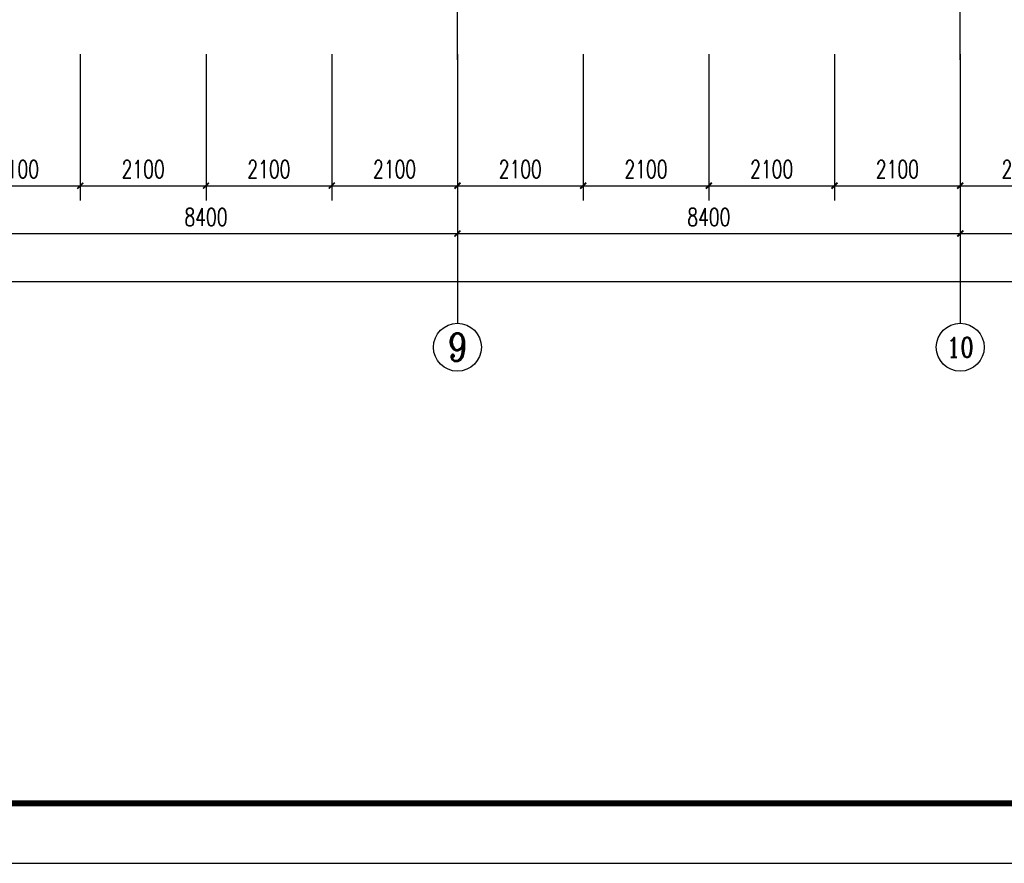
# Model space of a CAD drawing. Extents: x 797781 to 1255204, y 21234 to 1024248.
# Tile 333 of 656: x 922796 to 939244, y 350600 to 364698. Entities that reach past the tile are written whole.
import ezdxf
from ezdxf.enums import TextEntityAlignment as Align

# ---------------------------------------------------------------- set-up
doc = ezdxf.new("R2010")
doc.units = 0
doc.header["$LTSCALE"] = 1000
doc.header["$MEASUREMENT"] = 0
doc.linetypes.add('230303生产综合楼-平面图_t8$0$DOTE', pattern=[2.42, 2, -0.2, 0.02, -0.2])
for name, color, linetype in [('230303生产综合楼-平面图_t8$0$AXIS', 3, 'Continuous'), ('230303生产综合楼-平面图_t8$0$AXIS_TEXT', 7, 'Continuous'), ('230303生产综合楼-平面图_t8$0$DOTE', 1, '230303生产综合楼-平面图_t8$0$DOTE'), ('230303生产综合楼-平面图_t8$0$PUB_TITLE', 4, 'Continuous'), ('AXIS_TEXT', 7, 'Continuous'), ('PUB_TEXT', 7, 'Continuous')]:
    doc.layers.add(name, color=color, linetype=linetype)
doc.styles.add('230303生产综合楼-平面图_t8$0$_TCH_AXIS', font='COMPLEX', dxfattribs={"bigfont": 'GBCBIG'})
doc.styles.add('230303生产综合楼-平面图_T8$0$_TCH_DIM_T3', font='SIMPLEX', dxfattribs={"width": 0.705882, "bigfont": 'GBCBIG'})
doc.styles.add('COMPLEX', font='COMPLEX')
doc.styles.get("Standard").update_dxf_attribs({"font": 'gbenor.shx', "bigfont": 'gbcbig.shx'})
doc.dimstyles.new('230303生产综合楼-平面图_T8$0$_TCH_ARCH&&100', dxfattribs={"dimtxt": 297.5, "dimasz": 100, "dimexe": 250, "dimexo": 300, "dimgap": 126.25, "dimtad": 1, "dimdec": 0, "dimzin": 0, "dimdsep": 46, "dimtxsty": '230303生产综合楼-平面图_T8$0$_TCH_DIM_T3', "dimblk": '230303生产综合楼-平面图_t8$0$_ArchTick', "dimcen": 0.09, "dimclrt": 7, "dimazin": 2, "dimtfac": 1, "dimtdec": 0, "dimtix": 1, "dimtmove": 2, "dimatfit": 3, "dimfxl": 1, "dimtolj": 1, "dimtzin": 0, "dimarcsym": 0})

# ---------------------------------------------------------------- blocks, each defined once
blk = doc.blocks.new('22222')
at = {"layer": 'PUB_TEXT'}
blk.add_text('厚轻钢龙骨石膏板隔墙节点', height=71.489, dxfattribs=at).set_placement((1026186.2, 354677.2))
blk = doc.blocks.new('230303生产综合楼-平面图_t8$0$_ArchTick')
at = {"color": 0, "linetype": 'ByBlock', "const_width": 0.3}
blk.add_lwpolyline([(-0.5, -0.5), (0.5, 0.5)], dxfattribs=at)
blk = doc.blocks.new('*D2062')
at = {"layer": '230303生产综合楼-平面图_t8$0$AXIS', "color": 0, "lineweight": -2, "transparency": 16777216}
for p, q in [((921708, 364124), (921708, 361674)), ((923808, 364124), (923808, 361674)), ((921708, 361924), (923808, 361924))]:
    blk.add_line(p, q, dxfattribs=at)
at = {"layer": 'Defpoints', "color": 0, "transparency": 16777216}
for p in [(921708, 364424), (923808, 364424), (923808, 361924)]:
    blk.add_point(p, dxfattribs=at)
at = {"layer": '230303生产综合楼-平面图_t8$0$AXIS', "color": 0, "lineweight": -2, "transparency": 16777216, "xscale": 100, "yscale": 100, "zscale": 100, "rotation": 180}
blk.add_blockref('230303生产综合楼-平面图_t8$0$_ArchTick', (921708, 361924), dxfattribs=at)
at = {"layer": '230303生产综合楼-平面图_t8$0$AXIS', "color": 0, "lineweight": -2, "transparency": 16777216, "xscale": 100, "yscale": 100, "zscale": 100}
blk.add_blockref('230303生产综合楼-平面图_t8$0$_ArchTick', (923808, 361924), dxfattribs=at)
at = {"layer": '230303生产综合楼-平面图_t8$0$AXIS', "color": 7, "transparency": 16777216, "insert": (922758, 362199), "char_height": 297.5, "attachment_point": 5, "style": '230303生产综合楼-平面图_T8$0$_TCH_DIM_T3'}
blk.add_mtext('\\A1;2100', dxfattribs=at)
blk = doc.blocks.new('*D2063')
at = {"layer": '230303生产综合楼-平面图_t8$0$AXIS', "color": 0, "lineweight": -2, "transparency": 16777216}
for p, q in [((923808, 364124), (923808, 361674)), ((925908, 364124), (925908, 361674)), ((923808, 361924), (925908, 361924))]:
    blk.add_line(p, q, dxfattribs=at)
at = {"layer": 'Defpoints', "color": 0, "transparency": 16777216}
for p in [(923808, 364424), (925908, 364424), (925908, 361924)]:
    blk.add_point(p, dxfattribs=at)
at = {"layer": '230303生产综合楼-平面图_t8$0$AXIS', "color": 0, "lineweight": -2, "transparency": 16777216, "xscale": 100, "yscale": 100, "zscale": 100, "rotation": 180}
blk.add_blockref('230303生产综合楼-平面图_t8$0$_ArchTick', (923808, 361924), dxfattribs=at)
at = {"layer": '230303生产综合楼-平面图_t8$0$AXIS', "color": 0, "lineweight": -2, "transparency": 16777216, "xscale": 100, "yscale": 100, "zscale": 100}
blk.add_blockref('230303生产综合楼-平面图_t8$0$_ArchTick', (925908, 361924), dxfattribs=at)
at = {"layer": '230303生产综合楼-平面图_t8$0$AXIS', "color": 7, "transparency": 16777216, "insert": (924858, 362199), "char_height": 297.5, "attachment_point": 5, "style": '230303生产综合楼-平面图_T8$0$_TCH_DIM_T3'}
blk.add_mtext('\\A1;2100', dxfattribs=at)
blk = doc.blocks.new('*D2064')
at = {"layer": '230303生产综合楼-平面图_t8$0$AXIS', "color": 0, "lineweight": -2, "transparency": 16777216}
for p, q in [((925908, 364124), (925908, 361674)), ((928008, 364124), (928008, 361674)), ((925908, 361924), (928008, 361924))]:
    blk.add_line(p, q, dxfattribs=at)
at = {"layer": 'Defpoints', "color": 0, "transparency": 16777216}
for p in [(925908, 364424), (928008, 364424), (928008, 361924)]:
    blk.add_point(p, dxfattribs=at)
at = {"layer": '230303生产综合楼-平面图_t8$0$AXIS', "color": 0, "lineweight": -2, "transparency": 16777216, "xscale": 100, "yscale": 100, "zscale": 100, "rotation": 180}
blk.add_blockref('230303生产综合楼-平面图_t8$0$_ArchTick', (925908, 361924), dxfattribs=at)
at = {"layer": '230303生产综合楼-平面图_t8$0$AXIS', "color": 0, "lineweight": -2, "transparency": 16777216, "xscale": 100, "yscale": 100, "zscale": 100}
blk.add_blockref('230303生产综合楼-平面图_t8$0$_ArchTick', (928008, 361924), dxfattribs=at)
at = {"layer": '230303生产综合楼-平面图_t8$0$AXIS', "color": 7, "transparency": 16777216, "insert": (926958, 362199), "char_height": 297.5, "attachment_point": 5, "style": '230303生产综合楼-平面图_T8$0$_TCH_DIM_T3'}
blk.add_mtext('\\A1;2100', dxfattribs=at)
blk = doc.blocks.new('*D2065')
at = {"layer": '230303生产综合楼-平面图_t8$0$AXIS', "color": 0, "lineweight": -2, "transparency": 16777216}
for p, q in [((928008, 364124), (928008, 361674)), ((930108, 364124), (930108, 361674)), ((928008, 361924), (930108, 361924))]:
    blk.add_line(p, q, dxfattribs=at)
at = {"layer": 'Defpoints', "color": 0, "transparency": 16777216}
for p in [(928008, 364424), (930108, 364424), (930108, 361924)]:
    blk.add_point(p, dxfattribs=at)
at = {"layer": '230303生产综合楼-平面图_t8$0$AXIS', "color": 0, "lineweight": -2, "transparency": 16777216, "xscale": 100, "yscale": 100, "zscale": 100, "rotation": 180}
blk.add_blockref('230303生产综合楼-平面图_t8$0$_ArchTick', (928008, 361924), dxfattribs=at)
at = {"layer": '230303生产综合楼-平面图_t8$0$AXIS', "color": 0, "lineweight": -2, "transparency": 16777216, "xscale": 100, "yscale": 100, "zscale": 100}
blk.add_blockref('230303生产综合楼-平面图_t8$0$_ArchTick', (930108, 361924), dxfattribs=at)
at = {"layer": '230303生产综合楼-平面图_t8$0$AXIS', "color": 7, "transparency": 16777216, "insert": (929058, 362199), "char_height": 297.5, "attachment_point": 5, "style": '230303生产综合楼-平面图_T8$0$_TCH_DIM_T3'}
blk.add_mtext('\\A1;2100', dxfattribs=at)
blk = doc.blocks.new('*D2066')
at = {"layer": '230303生产综合楼-平面图_t8$0$AXIS', "color": 0, "lineweight": -2, "transparency": 16777216}
for p, q in [((930108, 364124), (930108, 361674)), ((932208, 364124), (932208, 361674)), ((930108, 361924), (932208, 361924))]:
    blk.add_line(p, q, dxfattribs=at)
at = {"layer": 'Defpoints', "color": 0, "transparency": 16777216}
for p in [(930108, 364424), (932208, 364424), (932208, 361924)]:
    blk.add_point(p, dxfattribs=at)
at = {"layer": '230303生产综合楼-平面图_t8$0$AXIS', "color": 0, "lineweight": -2, "transparency": 16777216, "xscale": 100, "yscale": 100, "zscale": 100, "rotation": 180}
blk.add_blockref('230303生产综合楼-平面图_t8$0$_ArchTick', (930108, 361924), dxfattribs=at)
at = {"layer": '230303生产综合楼-平面图_t8$0$AXIS', "color": 0, "lineweight": -2, "transparency": 16777216, "xscale": 100, "yscale": 100, "zscale": 100}
blk.add_blockref('230303生产综合楼-平面图_t8$0$_ArchTick', (932208, 361924), dxfattribs=at)
at = {"layer": '230303生产综合楼-平面图_t8$0$AXIS', "color": 7, "transparency": 16777216, "insert": (931158, 362199), "char_height": 297.5, "attachment_point": 5, "style": '230303生产综合楼-平面图_T8$0$_TCH_DIM_T3'}
blk.add_mtext('\\A1;2100', dxfattribs=at)
blk = doc.blocks.new('*D2067')
at = {"layer": '230303生产综合楼-平面图_t8$0$AXIS', "color": 0, "lineweight": -2, "transparency": 16777216}
for p, q in [((932208, 364124), (932208, 361674)), ((934308, 364124), (934308, 361674)), ((932208, 361924), (934308, 361924))]:
    blk.add_line(p, q, dxfattribs=at)
at = {"layer": 'Defpoints', "color": 0, "transparency": 16777216}
for p in [(932208, 364424), (934308, 364424), (934308, 361924)]:
    blk.add_point(p, dxfattribs=at)
at = {"layer": '230303生产综合楼-平面图_t8$0$AXIS', "color": 0, "lineweight": -2, "transparency": 16777216, "xscale": 100, "yscale": 100, "zscale": 100, "rotation": 180}
blk.add_blockref('230303生产综合楼-平面图_t8$0$_ArchTick', (932208, 361924), dxfattribs=at)
at = {"layer": '230303生产综合楼-平面图_t8$0$AXIS', "color": 0, "lineweight": -2, "transparency": 16777216, "xscale": 100, "yscale": 100, "zscale": 100}
blk.add_blockref('230303生产综合楼-平面图_t8$0$_ArchTick', (934308, 361924), dxfattribs=at)
at = {"layer": '230303生产综合楼-平面图_t8$0$AXIS', "color": 7, "transparency": 16777216, "insert": (933258, 362199), "char_height": 297.5, "attachment_point": 5, "style": '230303生产综合楼-平面图_T8$0$_TCH_DIM_T3'}
blk.add_mtext('\\A1;2100', dxfattribs=at)
blk = doc.blocks.new('*D2068')
at = {"layer": '230303生产综合楼-平面图_t8$0$AXIS', "color": 0, "lineweight": -2, "transparency": 16777216}
for p, q in [((934308, 364124), (934308, 361674)), ((936408, 364124), (936408, 361674)), ((934308, 361924), (936408, 361924))]:
    blk.add_line(p, q, dxfattribs=at)
at = {"layer": 'Defpoints', "color": 0, "transparency": 16777216}
for p in [(934308, 364424), (936408, 364424), (936408, 361924)]:
    blk.add_point(p, dxfattribs=at)
at = {"layer": '230303生产综合楼-平面图_t8$0$AXIS', "color": 0, "lineweight": -2, "transparency": 16777216, "xscale": 100, "yscale": 100, "zscale": 100, "rotation": 180}
blk.add_blockref('230303生产综合楼-平面图_t8$0$_ArchTick', (934308, 361924), dxfattribs=at)
at = {"layer": '230303生产综合楼-平面图_t8$0$AXIS', "color": 0, "lineweight": -2, "transparency": 16777216, "xscale": 100, "yscale": 100, "zscale": 100}
blk.add_blockref('230303生产综合楼-平面图_t8$0$_ArchTick', (936408, 361924), dxfattribs=at)
at = {"layer": '230303生产综合楼-平面图_t8$0$AXIS', "color": 7, "transparency": 16777216, "insert": (935358, 362199), "char_height": 297.5, "attachment_point": 5, "style": '230303生产综合楼-平面图_T8$0$_TCH_DIM_T3'}
blk.add_mtext('\\A1;2100', dxfattribs=at)
blk = doc.blocks.new('*D2069')
at = {"layer": '230303生产综合楼-平面图_t8$0$AXIS', "color": 0, "lineweight": -2, "transparency": 16777216}
for p, q in [((936408, 364124), (936408, 361674)), ((938508, 364124), (938508, 361674)), ((936408, 361924), (938508, 361924))]:
    blk.add_line(p, q, dxfattribs=at)
at = {"layer": 'Defpoints', "color": 0, "transparency": 16777216}
for p in [(936408, 364424), (938508, 364424), (938508, 361924)]:
    blk.add_point(p, dxfattribs=at)
at = {"layer": '230303生产综合楼-平面图_t8$0$AXIS', "color": 0, "lineweight": -2, "transparency": 16777216, "xscale": 100, "yscale": 100, "zscale": 100, "rotation": 180}
blk.add_blockref('230303生产综合楼-平面图_t8$0$_ArchTick', (936408, 361924), dxfattribs=at)
at = {"layer": '230303生产综合楼-平面图_t8$0$AXIS', "color": 0, "lineweight": -2, "transparency": 16777216, "xscale": 100, "yscale": 100, "zscale": 100}
blk.add_blockref('230303生产综合楼-平面图_t8$0$_ArchTick', (938508, 361924), dxfattribs=at)
at = {"layer": '230303生产综合楼-平面图_t8$0$AXIS', "color": 7, "transparency": 16777216, "insert": (937458, 362199), "char_height": 297.5, "attachment_point": 5, "style": '230303生产综合楼-平面图_T8$0$_TCH_DIM_T3'}
blk.add_mtext('\\A1;2100', dxfattribs=at)
blk = doc.blocks.new('*D2070')
at = {"layer": '230303生产综合楼-平面图_t8$0$AXIS', "color": 0, "lineweight": -2, "transparency": 16777216}
for p, q in [((938508, 364124), (938508, 361674)), ((940608, 364124), (940608, 361674)), ((938508, 361924), (940608, 361924))]:
    blk.add_line(p, q, dxfattribs=at)
at = {"layer": 'Defpoints', "color": 0, "transparency": 16777216}
for p in [(938508, 364424), (940608, 364424), (940608, 361924)]:
    blk.add_point(p, dxfattribs=at)
at = {"layer": '230303生产综合楼-平面图_t8$0$AXIS', "color": 0, "lineweight": -2, "transparency": 16777216, "xscale": 100, "yscale": 100, "zscale": 100, "rotation": 180}
blk.add_blockref('230303生产综合楼-平面图_t8$0$_ArchTick', (938508, 361924), dxfattribs=at)
at = {"layer": '230303生产综合楼-平面图_t8$0$AXIS', "color": 0, "lineweight": -2, "transparency": 16777216, "xscale": 100, "yscale": 100, "zscale": 100}
blk.add_blockref('230303生产综合楼-平面图_t8$0$_ArchTick', (940608, 361924), dxfattribs=at)
at = {"layer": '230303生产综合楼-平面图_t8$0$AXIS', "color": 7, "transparency": 16777216, "insert": (939558, 362199), "char_height": 297.5, "attachment_point": 5, "style": '230303生产综合楼-平面图_T8$0$_TCH_DIM_T3'}
blk.add_mtext('\\A1;2100', dxfattribs=at)
blk = doc.blocks.new('*D2127')
at = {"layer": '230303生产综合楼-平面图_t8$0$AXIS', "color": 0, "lineweight": -2, "transparency": 16777216}
for p, q in [((921708, 363324), (921708, 360874)), ((930108, 363324), (930108, 360874)), ((921708, 361124), (930108, 361124))]:
    blk.add_line(p, q, dxfattribs=at)
at = {"layer": 'Defpoints', "color": 0, "transparency": 16777216}
for p in [(921708, 363624), (930108, 363624), (930108, 361124)]:
    blk.add_point(p, dxfattribs=at)
at = {"layer": '230303生产综合楼-平面图_t8$0$AXIS', "color": 0, "lineweight": -2, "transparency": 16777216, "xscale": 100, "yscale": 100, "zscale": 100, "rotation": 180}
blk.add_blockref('230303生产综合楼-平面图_t8$0$_ArchTick', (921708, 361124), dxfattribs=at)
at = {"layer": '230303生产综合楼-平面图_t8$0$AXIS', "color": 0, "lineweight": -2, "transparency": 16777216, "xscale": 100, "yscale": 100, "zscale": 100}
blk.add_blockref('230303生产综合楼-平面图_t8$0$_ArchTick', (930108, 361124), dxfattribs=at)
at = {"layer": '230303生产综合楼-平面图_t8$0$AXIS', "color": 7, "transparency": 16777216, "insert": (925908, 361399), "char_height": 297.5, "attachment_point": 5, "style": '230303生产综合楼-平面图_T8$0$_TCH_DIM_T3'}
blk.add_mtext('\\A1;8400', dxfattribs=at)
blk = doc.blocks.new('*D2128')
at = {"layer": '230303生产综合楼-平面图_t8$0$AXIS', "color": 0, "lineweight": -2, "transparency": 16777216}
for p, q in [((930108, 363324), (930108, 360874)), ((938508, 363324), (938508, 360874)), ((930108, 361124), (938508, 361124))]:
    blk.add_line(p, q, dxfattribs=at)
at = {"layer": 'Defpoints', "color": 0, "transparency": 16777216}
for p in [(930108, 363624), (938508, 363624), (938508, 361124)]:
    blk.add_point(p, dxfattribs=at)
at = {"layer": '230303生产综合楼-平面图_t8$0$AXIS', "color": 0, "lineweight": -2, "transparency": 16777216, "xscale": 100, "yscale": 100, "zscale": 100, "rotation": 180}
blk.add_blockref('230303生产综合楼-平面图_t8$0$_ArchTick', (930108, 361124), dxfattribs=at)
at = {"layer": '230303生产综合楼-平面图_t8$0$AXIS', "color": 0, "lineweight": -2, "transparency": 16777216, "xscale": 100, "yscale": 100, "zscale": 100}
blk.add_blockref('230303生产综合楼-平面图_t8$0$_ArchTick', (938508, 361124), dxfattribs=at)
at = {"layer": '230303生产综合楼-平面图_t8$0$AXIS', "color": 7, "transparency": 16777216, "insert": (934308, 361399), "char_height": 297.5, "attachment_point": 5, "style": '230303生产综合楼-平面图_T8$0$_TCH_DIM_T3'}
blk.add_mtext('\\A1;8400', dxfattribs=at)
blk = doc.blocks.new('*D2129')
at = {"layer": '230303生产综合楼-平面图_t8$0$AXIS', "color": 0, "lineweight": -2, "transparency": 16777216}
for p, q in [((938508, 363324), (938508, 360874)), ((946908, 363324), (946908, 360874)), ((938508, 361124), (946908, 361124))]:
    blk.add_line(p, q, dxfattribs=at)
at = {"layer": 'Defpoints', "color": 0, "transparency": 16777216}
for p in [(938508, 363624), (946908, 363624), (946908, 361124)]:
    blk.add_point(p, dxfattribs=at)
at = {"layer": '230303生产综合楼-平面图_t8$0$AXIS', "color": 0, "lineweight": -2, "transparency": 16777216, "xscale": 100, "yscale": 100, "zscale": 100, "rotation": 180}
blk.add_blockref('230303生产综合楼-平面图_t8$0$_ArchTick', (938508, 361124), dxfattribs=at)
at = {"layer": '230303生产综合楼-平面图_t8$0$AXIS', "color": 0, "lineweight": -2, "transparency": 16777216, "xscale": 100, "yscale": 100, "zscale": 100}
blk.add_blockref('230303生产综合楼-平面图_t8$0$_ArchTick', (946908, 361124), dxfattribs=at)
at = {"layer": '230303生产综合楼-平面图_t8$0$AXIS', "color": 7, "transparency": 16777216, "insert": (942708, 361399), "char_height": 297.5, "attachment_point": 5, "style": '230303生产综合楼-平面图_T8$0$_TCH_DIM_T3'}
blk.add_mtext('\\A1;8400', dxfattribs=at)
blk = doc.blocks.new('*D2136')
at = {"layer": '230303生产综合楼-平面图_t8$0$AXIS', "color": 0, "lineweight": -2, "transparency": 16777216}
for p, q in [((895858, 363324), (895858, 360074)), ((989558, 363324), (989558, 360074)), ((895858, 360324), (989558, 360324))]:
    blk.add_line(p, q, dxfattribs=at)
at = {"layer": 'Defpoints', "color": 0, "transparency": 16777216}
for p in [(895858, 363624), (989558, 363624), (989558, 360324)]:
    blk.add_point(p, dxfattribs=at)
at = {"layer": '230303生产综合楼-平面图_t8$0$AXIS', "color": 0, "lineweight": -2, "transparency": 16777216, "xscale": 100, "yscale": 100, "zscale": 100, "rotation": 180}
blk.add_blockref('230303生产综合楼-平面图_t8$0$_ArchTick', (895858, 360324), dxfattribs=at)
at = {"layer": '230303生产综合楼-平面图_t8$0$AXIS', "color": 0, "lineweight": -2, "transparency": 16777216, "xscale": 100, "yscale": 100, "zscale": 100}
blk.add_blockref('230303生产综合楼-平面图_t8$0$_ArchTick', (989558, 360324), dxfattribs=at)
at = {"layer": '230303生产综合楼-平面图_t8$0$AXIS', "color": 7, "transparency": 16777216, "insert": (942708, 360599), "char_height": 297.5, "attachment_point": 5, "style": '230303生产综合楼-平面图_T8$0$_TCH_DIM_T3'}
blk.add_mtext('\\A1;93700', dxfattribs=at)
blk = doc.blocks.new('_AXISO')
blk.add_circle((0, 0), 0.5)
at = {"layer": 'AXIS_TEXT', "style": 'COMPLEX', "width": 1.041667}
blk.add_attdef('A', text='', height=0.56, dxfattribs=at).set_placement((-0.25, -0.28), (0.25, -0.28), align=Align.FIT)

msp = doc.modelspace()

# ---------------------------------------------------------------- linework, layer by layer
at = {"layer": '230303生产综合楼-平面图_t8$0$AXIS'}
for p, q in [((930108, 363624.2), (930108, 359624.2)), ((938508, 363624.2), (938508, 359624.2))]:
    msp.add_line(p, q, dxfattribs=at)
at = {"layer": '230303生产综合楼-平面图_t8$0$DOTE'}
for p, q in [((930108, 364027.4), (930108, 397924.2)), ((938508, 364027.4), (938508, 397924.2))]:
    msp.add_line(p, q, dxfattribs=at)
at = {"layer": '230303生产综合楼-平面图_t8$0$PUB_TITLE'}
msp.add_lwpolyline([(881593.5, 350600.2), (1007693.5, 350600.2), (1007693.5, 410000.2), (881593.5, 410000.2)], close=True, dxfattribs=at)
at = {"layer": '230303生产综合楼-平面图_t8$0$PUB_TITLE', "const_width": 100}
msp.add_lwpolyline([(884093.5, 351600.2), (1006693.5, 351600.2), (1006693.5, 409000.2), (884093.5, 409000.2)], close=True, dxfattribs=at)

# ---------------------------------------------------------------- block references
at = {"xscale": 10, "yscale": 10, "zscale": 10}
msp.add_blockref('22222', (-9349246, -3193713.8), dxfattribs=at)
at = {"layer": '230303生产综合楼-平面图_t8$0$AXIS'}
ref = msp.add_blockref('_AXISO', (930108, 359224.2), dxfattribs=dict(at, xscale=800, yscale=800, zscale=800))
ref.add_attrib('A', '9', dxfattribs={"layer": '230303生产综合楼-平面图_t8$0$AXIS_TEXT', "ltscale": 2, "height": 465.9, "style": '230303生产综合楼-平面图_t8$0$_TCH_AXIS'}).set_placement((929952.7, 358991.3), (930263.3, 358991.3), align=Align.FIT)
ref = msp.add_blockref('_AXISO', (938508, 359224.2), dxfattribs=dict(at, xscale=800, yscale=800, zscale=800))
ref.add_attrib('A', '10', dxfattribs={"layer": '230303生产综合楼-平面图_t8$0$AXIS_TEXT', "ltscale": 2, "height": 328.45, "style": '230303生产综合楼-平面图_t8$0$_TCH_AXIS'}).set_placement((938281.2, 359060), (938734.8, 359060), align=Align.FIT)

# ---------------------------------------------------------------- dimensions: what is measured, and where the dimension line sits
for p1, p2, distance, picture, middle in [((921708, 364424.2), (923808, 364424.2), -2500, '*D2062', (922758, 362199.2)), ((923808, 364424.2), (925908, 364424.2), -2500, '*D2063', (924858, 362199.2)), ((925908, 364424.2), (928008, 364424.2), -2500, '*D2064', (926958, 362199.2)), ((928008, 364424.2), (930108, 364424.2), -2500, '*D2065', (929058, 362199.2)), ((930108, 364424.2), (932208, 364424.2), -2500, '*D2066', (931158, 362199.2)), ((932208, 364424.2), (934308, 364424.2), -2500, '*D2067', (933258, 362199.2)), ((934308, 364424.2), (936408, 364424.2), -2500, '*D2068', (935358, 362199.2)), ((936408, 364424.2), (938508, 364424.2), -2500, '*D2069', (937458, 362199.2)), ((938508, 364424.2), (940608, 364424.2), -2500, '*D2070', (939558, 362199.2)), ((895858, 363624.2), (989558, 363624.2), -3300, '*D2136', (942708, 360599.2)), ((921708, 363624.2), (930108, 363624.2), -2500, '*D2127', (925908, 361399.2)), ((930108, 363624.2), (938508, 363624.2), -2500, '*D2128', (934308, 361399.2)), ((938508, 363624.2), (946908, 363624.2), -2500, '*D2129', (942708, 361399.2))]:
    dim = msp.add_aligned_dim(p1=p1, p2=p2, distance=distance, dimstyle='230303生产综合楼-平面图_T8$0$_TCH_ARCH&&100', dxfattribs=at)
    dim.commit()
    dim.dimension.update_dxf_attribs({"geometry": picture, "text_midpoint": middle})

doc.saveas('drawing.dxf')
